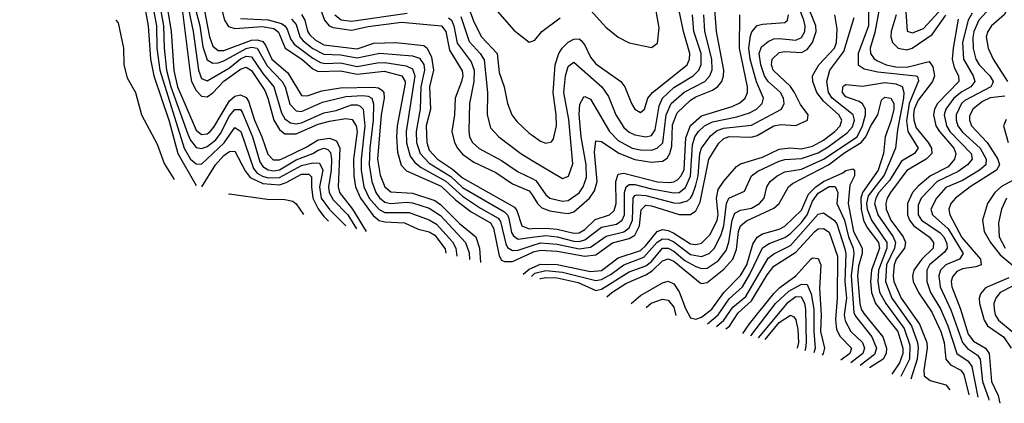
# Model space of a CAD drawing. Header units: inches. Extents: x 1308407 to 1441228, y 959628 to 1036311.
# Tile 443 of 656: x 1388155 to 1391700, y 976571 to 977952. Entities that reach past the tile are written whole.
import ezdxf

# ---------------------------------------------------------------- set-up
doc = ezdxf.new("R2010")
doc.units = ezdxf.units.IN
doc.header["$MEASUREMENT"] = 0
doc.layers.add('B3987', color=7, linetype='Continuous')
doc.layers.add('B3997', color=7, linetype='Continuous')

msp = doc.modelspace()

# ---------------------------------------------------------------- linework, layer by layer
at = {"layer": 'B3987', "color": 5}
for points, elevation in [([(1388163.7, 978793.6), (1388155, 978830), (1388170, 978896.5), (1388190, 978893.1), (1388204.3, 978824.3), (1388224.4, 978784.4), (1388257.7, 978737.7), (1388371.5, 978631.5), (1388387.4, 978610), (1388430, 978534), (1388490, 978444.1), (1388538.2, 978350), (1388573.7, 978210), (1388581.1, 978130), (1388618.2, 977930), (1388626, 977810), (1388637.8, 977750), (1388693.5, 977586.5), (1388724.1, 977470), (1388790, 977355.8)], 1820), ([(1388781.3, 978190), (1388838.2, 977890), (1388850, 977857.1), (1388870, 977841.1), (1388890, 977841.7), (1388990, 977878.8), (1389010, 977880), (1389030, 977874), (1389040.5, 977860.5), (1389063.4, 977810), (1389121, 977761), (1389170, 977679.5), (1389190, 977677.8), (1389243.5, 977696.5), (1389310, 977706.3), (1389429.1, 977709.1), (1389446.6, 977706.6), (1389458.6, 977698.6), (1389466.1, 977690), (1389467.9, 977670), (1389456.2, 977610), (1389443.5, 977450), (1389452.5, 977392.5), (1389470, 977350.5), (1389492, 977332), (1389570, 977328.1), (1389650, 977301.2), (1389670, 977286.3), (1389738.4, 977218.4), (1389797.4, 977170), (1389810.9, 977130), (1389814, 977078.2)], 1980), ([(1388847.8, 978127.8), (1388892.4, 977950), (1388907.5, 977927.5), (1388930, 977919.9), (1389028.1, 977928.1), (1389070, 977920.4), (1389086.7, 977906.7), (1389111.2, 977850), (1389170.5, 977810.5), (1389210, 977775.5), (1389230, 977765.9), (1389310, 977767.7), (1389370, 977755.8), (1389467.4, 977767.4), (1389531.1, 977750), (1389543.1, 977730), (1389542.6, 977722.6), (1389514.2, 977570), (1389511.4, 977530), (1389515.6, 977475.6), (1389528.7, 977428.7), (1389548.1, 977408.1), (1389672.6, 977352.6), (1389724, 977304), (1389780.7, 977260.7), (1389850, 977221.2), (1389861.2, 977201.2), (1389881.6, 977101.6), (1389890, 977085.9), (1389901.2, 977081.2), (1389930, 977081.8), (1390000, 977113.9)], 2020), ([(1388644.2, 978090), (1388673.1, 977930), (1388675.5, 977850), (1388684.2, 977770), (1388698.8, 977710), (1388760.6, 977540.6), (1388770, 977518), (1388790, 977491.9), (1388810, 977488.5), (1388830, 977496.1), (1388860.8, 977519.2), (1388878.1, 977541.9), (1388910, 977605.9), (1388930, 977629.2), (1388950, 977628.3), (1388957.2, 977617.2), (1388992.9, 977530), (1389020.1, 977440.1), (1389030, 977423.9), (1389050, 977411.6), (1389070, 977408.6), (1389090, 977412.2), (1389150, 977447.1), (1389210.1, 977469.9), (1389230, 977482.9), (1389250, 977490.2), (1389265.1, 977485.1), (1389273.9, 977473.9), (1389277.5, 977450), (1389276.7, 977410), (1389267.5, 977350), (1389269.8, 977329.8), (1389284, 977304), (1389336.8, 977250), (1389368.4, 977199)], 1860), ([(1388667.8, 978107.8), (1388700, 977910), (1388710.5, 977769.5), (1388723.1, 977710), (1388790, 977554.8), (1388810, 977539.4), (1388830, 977541.7), (1388840.8, 977550), (1388854.3, 977565.7), (1388910, 977660.5), (1388930, 977676.8), (1388950, 977681.3), (1388970, 977672.5), (1388978.9, 977658.9), (1389000.6, 977590), (1389027.4, 977530), (1389048, 977468), (1389067.4, 977447.4), (1389090, 977447.4), (1389110, 977456.1), (1389187.1, 977492.9), (1389230, 977519.6), (1389270, 977525.6), (1389295.7, 977515.7), (1389307.4, 977490), (1389301.8, 977350), (1389306.7, 977330), (1389353.9, 977270), (1389402.7, 977189.7)], 1880), ([(1388621.3, 978070), (1388647.8, 977930), (1388649.2, 977850), (1388659.3, 977770), (1388746.8, 977490), (1388770, 977450.6), (1388790, 977433), (1388810, 977432.2), (1388891.6, 977508.4), (1388930, 977563.7), (1388950.9, 977550), (1388996.6, 977416.6), (1389010, 977400.2), (1389028.8, 977388.8), (1389050, 977383.1), (1389090, 977383.8), (1389170, 977427.5), (1389210, 977437.2), (1389235.1, 977435.1), (1389246.5, 977410), (1389234.4, 977350), (1389240.8, 977310), (1389270, 977268.4), (1389329.2, 977209.7)], 1840), ([(1388734.8, 978030), (1388769.5, 977749.5), (1388774, 977730), (1388790, 977697.7), (1388810, 977676.3), (1388830, 977674.3), (1388850, 977688.7), (1388889.5, 977730.5), (1388950, 977773.5), (1388970, 977781.6), (1388990, 977768.9), (1389037.2, 977697.2), (1389049.1, 977670), (1389069.7, 977590), (1389090, 977556.3), (1389110, 977541), (1389150, 977541.6), (1389230, 977576), (1389270, 977587.2), (1389330, 977596.8), (1389352.8, 977592.8), (1389367.1, 977570), (1389370.6, 977550), (1389357.5, 977450), (1389358.2, 977390), (1389364.1, 977350), (1389382.5, 977310), (1389427.7, 977247.7), (1389450, 977229.8), (1389470, 977224.4), (1389541.1, 977221.1), (1389590, 977198.3), (1389630, 977187.8), (1389650, 977175.9), (1389687.4, 977127.4), (1389689.8, 977111.9)], 1920), ([(1388762.4, 977990), (1388779.7, 977910), (1388799.3, 977770), (1388810, 977740.7), (1388830, 977732), (1388910, 977778.5), (1388950, 977811), (1388970, 977820.4), (1388990, 977819), (1389030, 977758.9), (1389070.5, 977710), (1389097.3, 977617.3), (1389110, 977595.8), (1389130, 977581), (1389150, 977577.6), (1389170, 977581), (1389250, 977616.9), (1389294.7, 977625.3), (1389350, 977645.2), (1389370, 977646.1), (1389381.1, 977641.1), (1389392.2, 977630), (1389398.4, 977570), (1389384.4, 977450), (1389385.2, 977410), (1389394.4, 977350), (1389413, 977310), (1389449.1, 977269.1), (1389470, 977258.1), (1389557.6, 977257.6), (1389630, 977231.8), (1389656.1, 977216.1), (1389712.9, 977152.8), (1389725.2, 977130), (1389729, 977101.3)], 1940), ([(1388788.3, 977990), (1388803.5, 977930), (1388814.2, 977854.2), (1388830, 977807.9), (1388850, 977795.2), (1388870, 977796.7), (1388890, 977803.7), (1388970, 977848.8), (1388990, 977853.3), (1389010, 977849.3), (1389045.7, 977785.7), (1389100.5, 977730), (1389110.8, 977710), (1389127.6, 977647.6), (1389150, 977624), (1389170, 977621.6), (1389244.9, 977655.1), (1389330, 977675.3), (1389390, 977679.3), (1389410, 977677.2), (1389422.8, 977670), (1389429.5, 977649.5), (1389427.8, 977590), (1389415.4, 977490), (1389413.7, 977430), (1389422.7, 977370), (1389437, 977330), (1389450.9, 977310.9), (1389470, 977295.8), (1389490, 977289.9), (1389550, 977295.2), (1389570, 977292.4), (1389630, 977273.7), (1389670, 977247), (1389760.9, 977150), (1389773.3, 977113.3), (1389774.3, 977089)], 1960), ([(1389238.4, 977990), (1389252, 977950), (1389269.4, 977930), (1389283.8, 977923.8), (1389350, 977914.2), (1389410, 977927.4), (1389530, 977943.6), (1389674.2, 977930), (1389689.2, 977910), (1389702.2, 977842.2), (1389748.5, 977768.5), (1389750.5, 977750), (1389746.3, 977730), (1389723.2, 977670), (1389720.7, 977610), (1389710.7, 977550), (1389720.1, 977510), (1389731.2, 977490), (1389750, 977467.9), (1389790, 977438.8), (1389870, 977402.5), (1389930, 977361), (1389990, 977336.6), (1390000, 977321.1)], 2120), ([(1389289.3, 977969.3), (1389312.1, 977952.1), (1389350, 977947), (1389550, 977975.9)], 2140), ([(1389767.3, 978007.3), (1389790, 977945), (1389817.5, 977890), (1389873.9, 977830), (1389881.8, 977761.8), (1389899.7, 977710), (1389911.3, 977650), (1389927.7, 977610), (1389945.5, 977585.5), (1389990, 977543.6), (1390000, 977536.5)], 2180), ([(1389867.8, 977990), (1389934, 977914), (1389990, 977871.4), (1390000, 977875)], 2220), ([(1388501.1, 977951), (1388510, 977940.5), (1388528.5, 977850), (1388530.6, 977790), (1388542.5, 977742.5), (1388572.1, 977690), (1388593.9, 977610), (1388650, 977504.1), (1388674.9, 977434.9), (1388711.3, 977377.2)], 1780), ([(1388950, 977956.3), (1389050, 977951.9), (1389098.2, 977938.2), (1389110.3, 977930), (1389117.8, 977917.8), (1389130, 977883.5), (1389143.6, 977863.6), (1389210, 977814.2), (1389238.4, 977798.4), (1389254.7, 977794.7), (1389310, 977796.5), (1389370, 977784), (1389442.6, 977797.4), (1389470, 977797.6), (1389546.6, 977786.6), (1389570, 977775.5), (1389577.8, 977750), (1389546.9, 977550), (1389548.3, 977508.3), (1389561.3, 977461.3), (1389578.1, 977438.1), (1389600.6, 977420.6), (1389690, 977371.3), (1389750, 977316.8), (1389814, 977274), (1389878.2, 977238.2), (1389886.1, 977226.1), (1389905.1, 977145.1), (1389912.1, 977132.1), (1389930, 977121.3), (1389950, 977122.7), (1390000, 977138.8)], 2040), ([(1389134.1, 977954.1), (1389150, 977934.8), (1389163.7, 977890), (1389175.8, 977875.8), (1389210, 977849), (1389250, 977827.7), (1389310, 977825.6), (1389370, 977815.2), (1389452, 977832), (1389570, 977822.2), (1389594.2, 977814.2), (1389610, 977791.4), (1389612.8, 977770), (1389599.4, 977710), (1389597.2, 977630), (1389582.9, 977550), (1389584.1, 977510), (1389596.5, 977470), (1389630, 977435.6), (1389707.3, 977387.3), (1389750, 977348.6), (1389900.9, 977260.9), (1389911.4, 977250), (1389916.1, 977236.1), (1389925.8, 977185.8), (1389933.5, 977173.5), (1389950, 977162.5), (1390000, 977168.8)], 2060), ([(1389170, 977970.9), (1389181.7, 977950), (1389191.1, 977911.1), (1389198.9, 977898.9), (1389219.2, 977879.2), (1389250, 977861.8), (1389370, 977847.7), (1389430, 977867.1), (1389510, 977870), (1389610, 977858.7), (1389622.2, 977850), (1389637.6, 977817.6), (1389644.6, 977770), (1389630.3, 977710), (1389634, 977630), (1389618.7, 977570), (1389621, 977510), (1389630, 977482.7), (1389659.1, 977450), (1389713.5, 977413.5), (1389750, 977382.6), (1389936.8, 977276.8), (1389945.1, 977265.1), (1389963.6, 977210), (1389990, 977199.7), (1390000, 977200)], 2080), ([(1389699.1, 977959.1), (1389709.9, 977949.9), (1389718.2, 977930), (1389730, 977867.2), (1389780.6, 977800.6), (1389791.5, 977770), (1389790.4, 977729.6), (1389774.7, 977650), (1389771.9, 977551.9), (1389775, 977530), (1389785.1, 977510), (1389810, 977488.6), (1389890, 977445.7), (1389950, 977404.3), (1390000, 977380.3)], 2140), ([(1389743.4, 977963.4), (1389774.1, 977874.1), (1389813.2, 977830), (1389827.1, 977807.1), (1389839.1, 977690), (1389838.9, 977610), (1389850, 977562.6), (1389880.1, 977530), (1389959, 977470), (1390000, 977445.8)], 2160), ([(1388811.1, 977350.1), (1388860.2, 977430), (1388890, 977463.5), (1388910, 977477.4), (1388930, 977478.3), (1388967.5, 977407.5), (1388984.5, 977384.5), (1389030, 977362.3), (1389090, 977357.6), (1389114.5, 977365.5), (1389170, 977396.3), (1389195.8, 977395.8), (1389206.1, 977386.1), (1389205.4, 977350), (1389211.1, 977310), (1389230, 977271.4), (1389250, 977243.5), (1389266.7, 977226.6)], 1820), ([(1388908.5, 977323.7), (1388910, 977325.4), (1389045.8, 977305.8), (1389110, 977304.7), (1389138.3, 977298.3), (1389150, 977289.2), (1389177.2, 977250.9)], 1780), ([(1389968.2, 977036.4), (1389990, 977053.7), (1390000, 977058.3)], 1980), ([(1389998, 977028.3), (1390000, 977030.1)], 1960)]:
    msp.add_lwpolyline(points, dxfattribs=dict(at, elevation=elevation))
at = {"layer": 'B3997', "color": 5}
for points, elevation in [([(1390000, 977138.8), (1390030, 977148.4), (1390090, 977143.9), (1390170, 977127.3), (1390210, 977132.8), (1390267.2, 977172.8), (1390330, 977188.8), (1390350, 977202.9), (1390361.2, 977230), (1390363.7, 977310), (1390370, 977319.2), (1390378.3, 977321.7), (1390410, 977319.5), (1390510, 977293.2), (1390530, 977292.2), (1390559.4, 977300.6), (1390570.9, 977309.1), (1390578.1, 977321.9), (1390590, 977356.1), (1390597.8, 977390), (1390603.7, 977470), (1390609.8, 977490.2), (1390644.2, 977535.8), (1390666.8, 977553.2), (1390690, 977561.2), (1390790, 977572.5), (1390898.6, 977630), (1390907.2, 977650), (1390904.8, 977670), (1390894.3, 977690), (1390850, 977729.1), (1390836.4, 977750), (1390823.2, 977790), (1390818.3, 977830), (1390826, 977854), (1390850, 977874), (1390870, 977882.7), (1390890, 977884.3), (1390950, 977879), (1390970, 977887.5), (1390982.6, 977910), (1390983.8, 977930), (1390978.5, 977950), (1390909.9, 978130)], 2040), ([(1391337.1, 978102.9), (1391350.6, 977910.6), (1391370, 977904.4), (1391410, 977920.5), (1391490, 978007.8)], 2040), ([(1390000, 977536.5), (1390030, 977515.1), (1390050, 977507.4), (1390070, 977512.8), (1390076.8, 977523.2), (1390088.1, 977570), (1390087.1, 977610), (1390075.6, 977690), (1390082.7, 977790), (1390096.3, 977830), (1390108.2, 977850), (1390130, 977871.4), (1390150, 977882.6), (1390170, 977882.9), (1390177, 977877), (1390190, 977860.9), (1390210, 977817.6), (1390230, 977793.7), (1390320.1, 977730), (1390334, 977710), (1390357.5, 977650), (1390370, 977630.2), (1390390, 977618.5), (1390404.5, 977630), (1390416.6, 977670), (1390433.2, 977690), (1390558.5, 977790), (1390567, 977810), (1390567.5, 977830), (1390544.9, 977910), (1390513.1, 978066.9)], 2180), ([(1391210, 978034.4), (1391211.2, 977930), (1391174.1, 977830), (1391174.3, 977790), (1391195.3, 977775.3), (1391244.8, 977764.8), (1391381.5, 977750), (1391387.3, 977747.3), (1391391.8, 977731.8), (1391358.1, 977650), (1391348.1, 977588.1), (1391353, 977550), (1391389.7, 977490), (1391377, 977470), (1391330, 977442.6), (1391286.9, 977373.1), (1391249.1, 977330), (1391237.3, 977310), (1391232.9, 977290), (1391244.9, 977250), (1391300, 977170), (1391308.4, 977150), (1391304.7, 977130), (1391276.3, 977070), (1391272.7, 977010), (1391295.4, 976950), (1391365.9, 976850), (1391388.2, 976790), (1391390.8, 976770), (1391386.9, 976730), (1391364.2, 976657.9)], 1960), ([(1390000, 977113.9), (1390004.2, 977115.8), (1390030, 977122.2), (1390090, 977118.5), (1390190, 977100.7), (1390230, 977105.8), (1390290, 977149.3), (1390350, 977163.8), (1390370, 977175.9), (1390386.3, 977210), (1390392.8, 977267.2), (1390410, 977284.7), (1390430, 977282.3), (1390529.1, 977250.9), (1390570, 977250.7), (1390590, 977263.5), (1390604.8, 977295.2), (1390636.5, 977450), (1390672.6, 977507.4), (1390690, 977523.9), (1390710, 977531.1), (1390790, 977529.4), (1390810, 977535.2), (1390870.5, 977569.5), (1390895.2, 977575.2), (1390950, 977570.8), (1390991.2, 977590), (1390993.8, 977610), (1390967.1, 977647.1), (1390945.3, 977690), (1390930, 977711.2), (1390868.2, 977770), (1390861.7, 977790), (1390864.2, 977810), (1390890, 977833.8), (1390910, 977837.2), (1390970, 977834), (1390990, 977845.2), (1391010, 977869.8), (1391023.2, 977910), (1391021.7, 977930), (1390989.8, 978010)], 2020), ([(1390000, 977321.1), (1390020, 977290), (1390035.4, 977275.4), (1390064.2, 977264.3), (1390110, 977256.5), (1390130, 977254.9), (1390150, 977260.1), (1390207, 977310), (1390224.3, 977335.7), (1390234.6, 977370), (1390224.8, 977475.2), (1390230, 977516.1), (1390250, 977513.4), (1390311.9, 977471.9), (1390370, 977448.9), (1390430, 977439), (1390470, 977442.5), (1390486.5, 977453.5), (1390496.5, 977470), (1390502.8, 977497.2), (1390506.1, 977573.9), (1390522.6, 977617.4), (1390570, 977662.9), (1390590, 977675), (1390650, 977698.3), (1390668.4, 977711.6), (1390683.1, 977730), (1390689.7, 977750), (1390690.2, 977770), (1390663.7, 977910), (1390657.6, 977990)], 2120), ([(1390210, 977986.6), (1390265.3, 977925.3), (1390310, 977889.2), (1390350, 977869.3), (1390430, 977852.6), (1390451.9, 977868.1), (1390457.5, 977922.5), (1390442.6, 978010)], 2220), ([(1391250.2, 977990), (1391234.2, 977905.8), (1391217.4, 977850), (1391218.4, 977830), (1391231.3, 977811.3), (1391243.7, 977803.7), (1391275.4, 977790), (1391310, 977782.5), (1391350, 977781.2), (1391430, 977802), (1391442.7, 977782.7), (1391448.6, 977750), (1391441.3, 977730), (1391390, 977661.9), (1391376.3, 977630), (1391373.3, 977610), (1391374.2, 977590), (1391383.3, 977563.3), (1391425.8, 977510), (1391437.8, 977490), (1391440, 977470), (1391418.5, 977450), (1391350, 977409.2), (1391291.2, 977330), (1391279.1, 977310), (1391273.5, 977290), (1391275.4, 977270), (1391292.2, 977230), (1391336, 977170), (1391344.9, 977150), (1391341.3, 977130), (1391311.4, 977090), (1391304.2, 977070), (1391299.9, 977030), (1391302.5, 977010), (1391329.3, 976950), (1391395.5, 976855.5), (1391421.6, 976790), (1391423.2, 976770), (1391410.7, 976690), (1391412, 976670), (1391433.4, 976653.4), (1391490, 976637.7), (1391504.9, 976619.8)], 1980), ([(1391584.4, 977975.6), (1391570.6, 977950), (1391549.9, 977869.9), (1391553.2, 977810), (1391588.1, 977750), (1391594.3, 977730), (1391579.8, 977710), (1391547.3, 977692.7), (1391519, 977670), (1391490.5, 977630), (1391484.4, 977610), (1391492, 977570), (1391504.8, 977550), (1391581, 977470), (1391585.3, 977450), (1391568, 977430), (1391534.5, 977405.5), (1391458.1, 977370), (1391401.3, 977310), (1391390, 977284.2), (1391389.8, 977250), (1391402.1, 977230), (1391470, 977184.7), (1391482.9, 977170), (1391494, 977146), (1391495.2, 977130), (1391484.6, 977115.4), (1391431, 977070), (1391422, 977050), (1391421.8, 977010), (1391435.1, 976970), (1391470.8, 976910.7), (1391496.9, 976850), (1391529.6, 976750), (1391570, 976722.9), (1391583.8, 976703.8), (1391604.9, 976592.7)], 2040), ([(1391664.1, 978010), (1391608.4, 977950), (1391590.3, 977910), (1391587.5, 977887.5), (1391588.7, 977848.7), (1391598.3, 977810), (1391610, 977789.4), (1391648, 977750), (1391660.1, 977730), (1391657.6, 977722.4), (1391651.5, 977710), (1391558.2, 977661.8), (1391545.8, 977650), (1391527.2, 977610), (1391526.6, 977590), (1391533.6, 977570), (1391550, 977547.5), (1391613.5, 977490), (1391635.1, 977450), (1391634.2, 977430), (1391611.5, 977410), (1391550, 977373), (1391490, 977347.6), (1391456.4, 977310), (1391436.1, 977270), (1391441.6, 977250), (1391498.8, 977198.8), (1391552.2, 977110), (1391538.8, 977090), (1391490.5, 977070), (1391471.2, 977050), (1391465.2, 977030), (1391469.2, 976990), (1391508.1, 976908.1), (1391549.7, 976789.7), (1391567.8, 976767.8), (1391603.8, 976743.8), (1391613, 976730), (1391621.6, 976650), (1391643.4, 976590), (1391644.2, 976582)], 2060), ([(1391711.3, 977988.7), (1391699.9, 977970), (1391654.9, 977930), (1391641, 977910), (1391635, 977890), (1391641.8, 977850), (1391660.2, 977810), (1391712, 977730)], 2080), ([(1390000, 977058.3), (1390030, 977071.9), (1390090.5, 977070.5), (1390210, 977045.6), (1390250, 977049.1), (1390310, 977095), (1390390, 977121), (1390410, 977138.6), (1390450, 977189.8), (1390470, 977196.4), (1390490, 977193.2), (1390510, 977183.7), (1390570, 977145), (1390590, 977142.3), (1390610, 977147.9), (1390641.1, 977178.9), (1390667, 977230), (1390669.6, 977250), (1390663.8, 977310), (1390670, 977340.6), (1390690, 977370.5), (1390736.5, 977423.5), (1390750, 977433.1), (1390830, 977456.7), (1390890, 977485.6), (1390928.9, 977491.1), (1390970, 977487.5), (1391010, 977497.1), (1391050, 977518.2), (1391090, 977550), (1391109, 977570), (1391115, 977590), (1391104.1, 977610), (1391050, 977658.5), (1391025.3, 977690), (1391010.9, 977730), (1391009.3, 977750), (1391033, 977790), (1391088.9, 977850), (1391096.5, 977870), (1391098.7, 977918.7), (1391089.9, 977970.1)], 1980), ([(1390000, 977168.8), (1390050, 977175.1), (1390090, 977170.6), (1390150, 977155), (1390170, 977153.7), (1390190, 977159), (1390250, 977205), (1390303.9, 977216.1), (1390324.3, 977230), (1390333.1, 977250), (1390333, 977330), (1390339.3, 977350), (1390350, 977359.2), (1390370, 977359.4), (1390430, 977342.7), (1390510, 977328.8), (1390530, 977330), (1390552, 977348), (1390570, 977388.7), (1390577.9, 977502.1), (1390586.4, 977530), (1390599.3, 977550), (1390621.3, 977570), (1390650, 977584.1), (1390737.5, 977602.5), (1390783.2, 977616.8), (1390807.6, 977630), (1390829.1, 977650), (1390833.1, 977670), (1390808.4, 977728.4), (1390785, 977810), (1390780.4, 977850), (1390786.3, 977893.7), (1390791.7, 977908.2), (1390810, 977931.1), (1390830, 977936.4), (1390910, 977942.3), (1390919.9, 977950), (1390923.4, 977970)], 2060), ([(1390000, 977200), (1390050, 977201.9), (1390090, 977197.7), (1390150, 977183.1), (1390170, 977184.8), (1390190, 977197.1), (1390226.8, 977233.2), (1390278.3, 977250), (1390295.1, 977264.9), (1390303.4, 977290), (1390301.6, 977370), (1390310, 977396.1), (1390330, 977399.6), (1390451.5, 977368.5), (1390493.8, 977366.2), (1390510, 977368), (1390524.2, 977375.8), (1390536.6, 977390), (1390547.2, 977412.8), (1390553.7, 977526.3), (1390570, 977571.1), (1390610, 977606), (1390720.8, 977639.2), (1390747.7, 977652.3), (1390767.8, 977670), (1390775.7, 977690), (1390776.2, 977710), (1390747.4, 977850), (1390747.6, 977970)], 2080), ([(1390000, 977380.3), (1390013.7, 977373.7), (1390050, 977321.5), (1390064.3, 977310), (1390110, 977298.4), (1390130, 977300.7), (1390170, 977328.7), (1390184.2, 977350), (1390196, 977384), (1390195.3, 977430), (1390176.2, 977530), (1390169.3, 977610.7), (1390171.7, 977648.3), (1390186, 977674), (1390190, 977675.9), (1390210, 977665.7), (1390278.7, 977550), (1390310, 977517.4), (1390360.1, 977490), (1390390, 977483.6), (1390430, 977482.9), (1390450.8, 977489.2), (1390470.8, 977509.2), (1390483.4, 977610), (1390500.3, 977650), (1390548.2, 977691.8), (1390622.3, 977730), (1390640.6, 977750), (1390648.3, 977771.7), (1390647.1, 977810), (1390621.9, 977910), (1390618.8, 977970)], 2140), ([(1390000, 977445.8), (1390110, 977380.8), (1390130.9, 977389.1), (1390146.5, 977433.5), (1390132.4, 977592.4), (1390114.7, 977690), (1390120.3, 977750), (1390130, 977783.2), (1390137.1, 977790), (1390150, 977798.9), (1390251.7, 977710), (1390275.2, 977675.2), (1390302.2, 977610), (1390330, 977564), (1390350, 977547.3), (1390370, 977538.1), (1390410, 977530.1), (1390430, 977535.8), (1390443.8, 977556.1), (1390458.2, 977641.9), (1390470, 977670), (1390510, 977708.5), (1390579.6, 977750), (1390600.3, 977770), (1390608.6, 977791.4), (1390608.4, 977830), (1390582.4, 977910), (1390577.5, 977970)], 2160), ([(1390000, 977030.1), (1390010, 977039.1), (1390050, 977049), (1390110, 977043.5), (1390230, 977013.7), (1390250, 977017.2), (1390284.3, 977035.7), (1390330, 977069.5), (1390402.9, 977097.1), (1390450, 977150.8), (1390470, 977163.2), (1390490, 977162.5), (1390510, 977152.2), (1390570, 977106.4), (1390610, 977099.5), (1390637.6, 977110), (1390657.3, 977130), (1390681.2, 977178.8), (1390690.2, 977209.8), (1390699.9, 977290), (1390708.4, 977310), (1390765.1, 977334.9), (1390789.6, 977390.4), (1390813.2, 977406.8), (1390890, 977442.6), (1390910, 977448.8), (1390970, 977452.7), (1391030, 977472.8), (1391066.1, 977493.9), (1391134.8, 977545.2), (1391153.5, 977566.5), (1391160.5, 977590), (1391156.5, 977610), (1391080.4, 977670), (1391067.8, 977690), (1391061.2, 977730), (1391072.4, 977770), (1391122.4, 977837.6), (1391159.9, 977960.1)], 1960), ([(1390000, 977875), (1390010, 977878.6), (1390035.3, 977910), (1390100.6, 977959.4)], 2220), ([(1391311.6, 977970), (1391293.4, 977910), (1391291.8, 977890), (1391298.2, 977870), (1391318.2, 977850), (1391350, 977844), (1391368.1, 977850), (1391440.8, 977899.2), (1391490, 977968.4)], 2020), ([(1391534.5, 977954.5), (1391515.9, 977850), (1391513.1, 977810), (1391519.7, 977779.7), (1391535.9, 977750), (1391536.9, 977730), (1391459.5, 977650), (1391448.6, 977630), (1391445.6, 977610), (1391454.4, 977570), (1391466.7, 977550), (1391519.3, 977490), (1391525.8, 977470), (1391521.5, 977450), (1391497.9, 977422.1), (1391434.8, 977390), (1391390, 977352.5), (1391369.6, 977330), (1391351.4, 977290), (1391351.7, 977250), (1391358.8, 977230), (1391374.8, 977210), (1391430.3, 977170), (1391445.9, 977150), (1391443.7, 977130), (1391403.3, 977090), (1391375, 977050), (1391370, 977030), (1391372.7, 977010), (1391391.4, 976970), (1391439.5, 976899.5), (1391472, 976830), (1391484.2, 976790), (1391489.4, 976729.4), (1391506.9, 976710), (1391544.2, 976690), (1391555, 976675), (1391572.4, 976601.5)], 2020), ([(1390028.3, 977020.1), (1390030, 977020.9), (1390050, 977024.5), (1390090, 977022.8), (1390166.4, 977006.4), (1390230, 976976.8), (1390250, 976981.6), (1390350, 977044.2), (1390410, 977065.9), (1390430, 977081.9), (1390470, 977129), (1390490.4, 977130), (1390510, 977118.9), (1390550, 977084.8), (1390590, 977063), (1390610, 977056.9), (1390630, 977057.9), (1390670, 977083.5), (1390699.1, 977120.9), (1390708.8, 977151.2), (1390720, 977230), (1390730, 977255.8), (1390750, 977266.5), (1390790, 977274), (1390819.4, 977290), (1390836.3, 977310), (1390845.5, 977350), (1390856.9, 977370), (1390882.5, 977390), (1390910, 977404), (1390970, 977414), (1391050, 977450), (1391170.5, 977530), (1391190.2, 977570.2), (1391200.8, 977610), (1391200.5, 977630), (1391189.5, 977649.5), (1391177.3, 977657.3), (1391130, 977674.9), (1391117.7, 977690), (1391119, 977710), (1391124.4, 977715.6), (1391130, 977719.1), (1391190, 977712.9), (1391270, 977725.8), (1391310, 977721.6), (1391332.2, 977712.2), (1391339.1, 977690), (1391337.4, 977670), (1391316.2, 977556.2), (1391309.2, 977490), (1391267.9, 977392.1), (1391210, 977317.8), (1391204.4, 977290), (1391207.1, 977270), (1391221.9, 977230), (1391277.2, 977150), (1391277.3, 977130), (1391247.4, 977050), (1391244.5, 977010), (1391251.5, 976971.5), (1391273.4, 976930), (1391340.1, 976840.1), (1391360.3, 976780.3), (1391358.6, 976730), (1391328.3, 976667.7)], 1940), ([(1390268.8, 976954.9), (1390287.1, 976970), (1390337.6, 977002.4), (1390410, 977033.9), (1390432, 977048), (1390470, 977084.1), (1390490, 977091.3), (1390510, 977082.9), (1390604.8, 977004.8), (1390610, 977001.8), (1390630, 977005.8), (1390690, 977053.6), (1390723.2, 977090), (1390735.8, 977124.2), (1390743.2, 977190), (1390750, 977210.4), (1390772.1, 977227.9), (1390870, 977273.5), (1390889.6, 977290), (1390923.1, 977350), (1390937.3, 977362.7), (1391067.1, 977430), (1391125.8, 977474.2), (1391184.5, 977510), (1391201.5, 977530), (1391219.9, 977570), (1391245.3, 977610), (1391258.1, 977661.9), (1391270, 977673.2), (1391291.6, 977670), (1391302.8, 977650), (1391303.1, 977630), (1391293.6, 977590), (1391271, 977530), (1391265.9, 977470), (1391245.8, 977410), (1391189.5, 977330.5), (1391184.2, 977310), (1391184.9, 977270), (1391193, 977230), (1391205.2, 977205.2), (1391247.1, 977150), (1391251.3, 977130), (1391222.5, 977050), (1391218.5, 977010), (1391222.5, 976970), (1391236.7, 976930), (1391316.9, 976830), (1391335.1, 976770), (1391334.8, 976750), (1391323.5, 976716.5), (1391296, 976676.4)], 1920), ([(1391702.6, 977677.4), (1391650, 977671), (1391622.1, 977657.9), (1391586.7, 977630), (1391575.1, 977604.9), (1391574.7, 977590), (1391582.9, 977570), (1391638.2, 977510), (1391677.3, 977450), (1391683.4, 977430), (1391672.7, 977410), (1391578.1, 977350), (1391524.2, 977310), (1391508.3, 977290), (1391501.1, 977270), (1391504.9, 977250), (1391547.8, 977167.8), (1391614.4, 977090), (1391616.9, 977070), (1391597.9, 977062.1), (1391550, 977054.6), (1391530, 977045.2), (1391514.1, 977025.9), (1391509.6, 977010), (1391511.3, 976990), (1391542.3, 976910), (1391570, 976820.4), (1391590, 976795.2), (1391632.3, 976770), (1391646.2, 976750), (1391654.6, 976650), (1391678.9, 976598.9), (1391684.8, 976571)], 2080), ([(1391706.9, 977593.1), (1391697.3, 977570), (1391714.6, 977510)], 2120), ([(1390357.2, 976930.9), (1390390, 976959.1), (1390470, 977004.7), (1390490, 977010.9), (1390510, 977001), (1390530, 976972.9), (1390552.1, 976912.1), (1390570, 976879.2), (1390590, 976873.9), (1390610, 976880.7), (1390647.6, 976910), (1390690, 976970), (1390750, 977031.2), (1390772.9, 977070), (1390795.5, 977144.5), (1390810, 977169.2), (1390830, 977181.7), (1390890, 977198), (1390910, 977208.8), (1390970, 977266.3), (1390995.9, 977324.1), (1391021.7, 977350), (1391050, 977369.9), (1391119.4, 977400.6), (1391130, 977409.7), (1391155.5, 977415.5), (1391161.1, 977410), (1391160.6, 977390), (1391144, 977356), (1391138.5, 977290), (1391157.5, 977190), (1391188.7, 977130), (1391188.5, 977110), (1391175.6, 977064.4), (1391171.9, 977030), (1391179.9, 976930), (1391184.9, 976910), (1391194.5, 976894.5), (1391262.6, 976810), (1391275.9, 976770), (1391274.7, 976750), (1391264.2, 976730), (1391215.5, 976698.2)], 1880), ([(1391761.3, 977390), (1391690, 977351.2), (1391665.8, 977330), (1391639.6, 977290), (1391621.7, 977230), (1391628.5, 977190), (1391650.6, 977150), (1391685.8, 977105.8), (1391728.7, 977070)], 2120), ([(1390631.4, 976856.6), (1390669.6, 976890), (1390710, 976947.6), (1390757.2, 976990), (1390784.3, 977035.7), (1390830, 977130.9), (1390853.7, 977146.3), (1390910, 977167.6), (1390930, 977181.8), (1390970, 977221.8), (1390990.6, 977249.4), (1391010, 977299.2), (1391030, 977327.3), (1391070, 977352.2), (1391091.5, 977351.5), (1391101.4, 977330), (1391097.8, 977290), (1391125.3, 977230), (1391138.9, 977170), (1391156.6, 977130), (1391158.3, 977110), (1391149.2, 977030), (1391158.3, 976898.3), (1391164.3, 976884.3), (1391223.1, 976810), (1391239.8, 976770), (1391233.3, 976746.7), (1391181, 976707.6)], 1860), ([(1391707.8, 977310), (1391690.4, 977270), (1391679.2, 977220.8), (1391682.3, 977170), (1391703.4, 977130)], 2140), ([(1390663.9, 976847.8), (1390690.7, 976870), (1390722.7, 976917.3), (1390770, 976956.1), (1390850, 977093.3), (1390870, 977109.6), (1390930, 977139.3), (1391030, 977252.4), (1391050, 977256.3), (1391088.9, 977228.9), (1391097.5, 977217.5), (1391126.6, 977126.6), (1391129.7, 977109.7), (1391126.3, 977010), (1391131.7, 976950), (1391124, 976890), (1391127.7, 976867.7), (1391148.3, 976830), (1391189.3, 976790), (1391197.1, 976770), (1391190.5, 976750), (1391147.5, 976716.7)], 1840), ([(1390698, 976838.6), (1390710.9, 976849.1), (1390742.7, 976897.3), (1390790, 976939.4), (1390846, 977034), (1390870, 977064.2), (1390950, 977115.1), (1391017.6, 977190), (1391030, 977199.3), (1391050, 977200.4), (1391070, 977187.2), (1391100.4, 977100.4), (1391098.8, 976950), (1391092.3, 976872.3), (1391096.3, 976836.3), (1391110, 976811.6), (1391150.5, 976770), (1391144.3, 976750), (1391111.8, 976726.4)], 1820), ([(1390759, 976822), (1390782.5, 976857.5), (1390870, 976966.9), (1390891.6, 976988.4), (1390950, 977030.3), (1391004.3, 977090), (1391010, 977094.4), (1391030, 977092), (1391039.3, 977070), (1391035.3, 976984.7), (1391041.2, 976890), (1391038.9, 976830), (1391053, 976770), (1391048.3, 976750), (1391044.3, 976744.7)], 1780), ([(1391717.2, 977022.8), (1391633.3, 976986.7), (1391615.1, 976964.9), (1391610.1, 976950), (1391610.8, 976930), (1391627.9, 976870), (1391639.6, 976850), (1391698, 976810), (1391724.6, 976770)], 2120), ([(1390787.7, 976814.2), (1390876.9, 976930), (1390924.9, 976975.1), (1390970, 976999.4), (1390990, 976999.2), (1391005.1, 976965.1), (1391014.5, 976910), (1391014.2, 976830), (1391019.5, 976770), (1391014.5, 976752.7)], 1760), ([(1391730, 976992.7), (1391685.5, 976970), (1391669.5, 976950), (1391662.9, 976930), (1391663.5, 976910), (1391667.8, 976890), (1391679.6, 976870), (1391729.2, 976829.2)], 2140), ([(1390983.4, 976761.2), (1390986.1, 976770), (1390988, 976790), (1390986.3, 976910), (1390982.1, 976930), (1390970, 976953.2), (1390950, 976954.8), (1390916.9, 976930), (1390814.3, 976807)], 1740), ([(1390410.3, 976916.5), (1390429, 976931), (1390470, 976945.5), (1390490, 976941.9), (1390510, 976916.6), (1390517.3, 976887.5)], 1860), ([(1390839.5, 976800.2), (1390890, 976862), (1390930, 976888.6), (1390942.9, 976882.9), (1390950, 976871), (1390956.7, 976836.7), (1390958.8, 976790), (1390954.5, 976769)], 1720)]:
    msp.add_lwpolyline(points, dxfattribs=dict(at, elevation=elevation))

doc.saveas('drawing.dxf')
